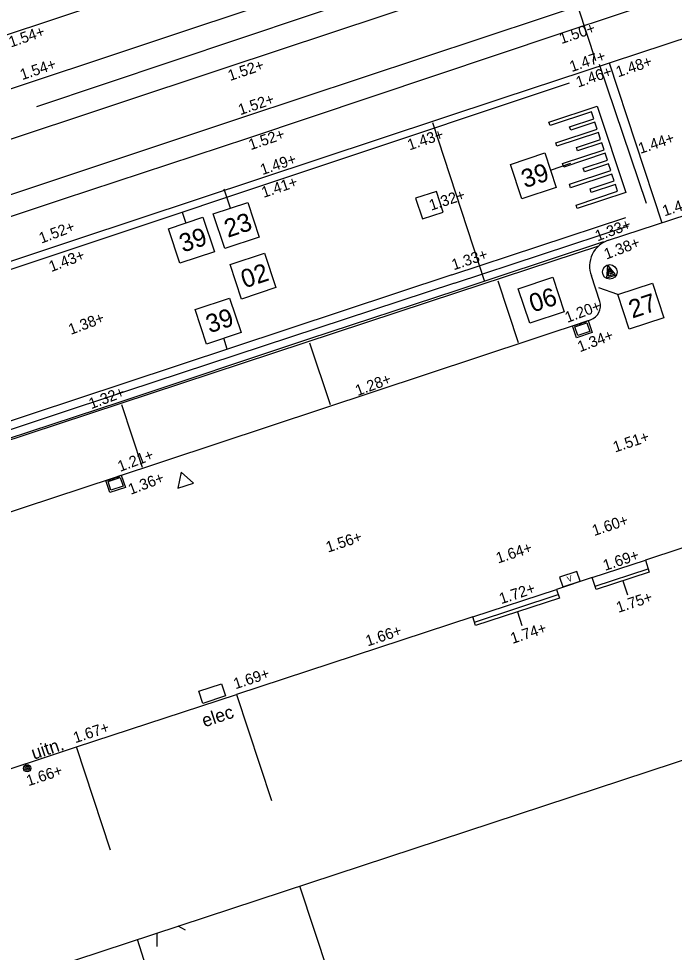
# Model space of a CAD drawing. Extents: x 122462 to 123306, y 485548 to 486417.
# Drawn here: x 122706.71 to 122724.72, y 486120.56 to 486146.23 of the extents above; entities that cross this region are included whole.
import ezdxf

# ---------------------------------------------------------------- set-up
doc = ezdxf.new("R2010")
doc.units = 0
for name, color, linetype in [('B RWS-band 115-225x250 mm specie', 7, 'Continuous'), ('B-WE-AL-WERKGRENS-G', 7, 'Continuous'), ('B-WE-IE-MEUBILAIR_ELECTRAKAST', 7, 'Continuous'), ('B-WE-KL-DATA_TELECOM_KAST-S', 7, 'Continuous'), ('B-WE-OG-HOOGTEPUNT-S', 7, 'Continuous'), ('B-WE-OG-TOPOGRAFIE_GEVELDETAIL-G', 7, 'Continuous'), ('B-WE-OG-TOPOGRAFIE_RAILS-G', 7, 'Continuous'), ('B-WE-OG-TOPOKAART-G', 7, 'Continuous'), ('B-WE-RI-HWA_KOLK-S', 7, 'Continuous'), ('B-WE-VH-KANTOPSLUITING_OPSLUITBAND_100X200-G', 7, 'Continuous'), ('B-WE-VH-MATERIAALGRENS-G', 7, 'Continuous'), ('B-WE-VH-MATERIAALGRENS_ASFALT-G', 7, 'Continuous'), ('B-WE-VW-MARKERING_LANGS_STREEP_11_010-G', 7, 'Continuous'), ('B-WE-VW-MARKERING_LANGS_STREEP_DOORGETROKKEN_010-G', 7, 'Continuous'), ('iba7-verkeersbord blauw', 7, 'Continuous'), ('Level 1', 7, 'Continuous'), ('Level 17', 7, 'Continuous'), ('Level 50', 7, 'Continuous'), ('V Hoogtelijn', 7, 'Continuous'), ('V markering 1-1 10 cm', 7, 'Continuous'), ('V markering figuratie', 7, 'Continuous'), ('V markering kanalisatiestreep', 7, 'Continuous'), ('V markering ononderbroken streep 10 cm', 7, 'Continuous'), ('V materiaalscheiding algemeen', 7, 'Continuous'), ('V meubilair trammast', 7, 'Continuous'), ('V meubilair verkeersbord', 7, 'Continuous'), ('V Rails', 7, 'Continuous'), ('V riool putdeksel', 7, 'Continuous'), ('V riool trottoirkolk', 7, 'Continuous'), ('V RWS-band 115-225x250 mm specie', 7, 'Continuous'), ('V trottoirband 180-200x250 mm specie', 7, 'Continuous'), ('V-WE-GR-BOOM-S', 7, 'Continuous'), ('X-WE-AL-TEKENBLAD-S', 7, 'Continuous')]:
    doc.layers.add(name, color=color, linetype=linetype)

msp = doc.modelspace()

# ---------------------------------------------------------------- linework, layer by layer
at = {"layer": 'B RWS-band 115-225x250 mm specie'}
msp.add_lwpolyline([(122708.301, 486140.155), (122702.829, 486138.34), (122672.345, 486128.207)], dxfattribs=at)
at = {"layer": 'B-WE-AL-WERKGRENS-G'}
msp.add_lwpolyline([(122857.632, 486078.279), (122830.484, 486160.606), (122900.937, 486183.81), (122887.855, 486222.555), (122665.445, 486149.273), (122678.196, 486110.449), (122807.072, 486152.895), (122835.324, 486068.154)], dxfattribs=at)
at = {"layer": 'B-WE-IE-MEUBILAIR_ELECTRAKAST'}
for p, q in [((122711.665, 486127.74), (122712.282, 486127.944)), ((122712.282, 486127.944), (122712.391, 486127.612)), ((122711.774, 486127.408), (122711.665, 486127.74)), ((122712.391, 486127.612), (122711.774, 486127.408))]:
    msp.add_line(p, q, dxfattribs=at)
at = {"layer": 'B-WE-KL-DATA_TELECOM_KAST-S'}
msp.add_lwpolyline([(122722.049, 486131.034), (122721.575, 486130.878), (122721.662, 486130.612), (122722.137, 486130.768)], close=True, dxfattribs=at)
at = {"layer": 'B-WE-OG-TOPOGRAFIE_GEVELDETAIL-G'}
for p, q in [((122722.551, 486130.627), (122724.007, 486131.106)), ((122723.31, 486130.772), (122723.435, 486130.392)), ((122719.232, 486129.641), (122721.534, 486130.398)), ((122720.414, 486129.925), (122720.539, 486129.544))]:
    msp.add_line(p, q, dxfattribs=at)
for points in [[(122722.472, 486130.865), (122723.929, 486131.343), (122724.038, 486131.011), (122722.581, 486130.533)], [(122719.185, 486129.783), (122721.488, 486130.539), (122721.566, 486130.303), (122719.262, 486129.547)]]:
    msp.add_lwpolyline(points, close=True, dxfattribs=at)
at = {"layer": 'B-WE-OG-TOPOGRAFIE_RAILS-G'}
for p, q in [((122670.505, 486133.859), (122714.919, 486148.627)), ((122670.96, 486132.492), (122715.373, 486147.26)), ((122671.366, 486131.239), (122712.39, 486144.878)), ((122671.82, 486129.872), (122712.845, 486143.511))]:
    msp.add_line(p, q, dxfattribs=at)
at = {"layer": 'B-WE-OG-TOPOKAART-G'}
for points in [[(122743.555, 486134.63), (122728.856, 486129.766), (122727.9, 486132.65), (122723.929, 486131.344)], [(122722.472, 486130.865), (122721.487, 486130.541)], [(122719.185, 486129.783), (122712.699, 486127.65), (122713.661, 486124.738)]]:
    msp.add_lwpolyline(points, dxfattribs=at)
at = {"layer": 'B-WE-RI-HWA_KOLK-S'}
for p, q in [((122709.106, 486133.537), (122709.533, 486133.679)), ((122709.486, 486133.663), (122709.488, 486133.658)), ((122709.533, 486133.679), (122709.644, 486133.346)), ((122709.217, 486133.205), (122709.106, 486133.537)), ((122709.154, 486133.553), (122709.155, 486133.548)), ((122709.168, 486133.542), (122709.213, 486133.556)), ((122709.213, 486133.556), (122709.244, 486133.567)), ((122709.249, 486133.584), (122709.25, 486133.579)), ((122709.272, 486133.592), (122709.274, 486133.587)), ((122709.287, 486133.581), (122709.363, 486133.606)), ((122709.367, 486133.624), (122709.369, 486133.619)), ((122709.391, 486133.631), (122709.393, 486133.627)), ((122709.405, 486133.62), (122709.481, 486133.646)), ((122709.644, 486133.346), (122709.217, 486133.205))]:
    msp.add_line(p, q, dxfattribs=at)
msp.add_lwpolyline([(122709.58, 486133.378), (122709.248, 486133.268), (122709.17, 486133.505), (122709.502, 486133.615)], close=True, dxfattribs=at)
for centre, start, end in [((122709.478, 486133.655), 288.3518, 18.3518), ((122709.165, 486133.551), 198.3518, 288.3518), ((122709.241, 486133.576), 288.3518, 18.3518), ((122709.284, 486133.59), 198.3518, 288.3518), ((122709.359, 486133.616), 288.3518, 18.3518), ((122709.402, 486133.63), 198.3518, 288.3518)]:
    msp.add_arc(centre, 0.01, start, end, dxfattribs=at)
at = {"layer": 'B-WE-VH-KANTOPSLUITING_OPSLUITBAND_100X200-G'}
msp.add_lwpolyline([(122709.232, 486123.373), (122708.306, 486126.208), (122712.699, 486127.65)], dxfattribs=at)
at = {"layer": 'B-WE-VH-MATERIAALGRENS-G'}
msp.add_lwpolyline([(122705.563, 486125.308), (122708.306, 486126.208)], dxfattribs=at)
at = {"layer": 'B-WE-VH-MATERIAALGRENS_ASFALT-G'}
for points in [[(122707.935, 486141.266), (122704.407, 486140.099), (122695.913, 486137.294), (122687.388, 486134.451), (122671.994, 486129.333)], [(122718.752, 486138.759), (122714.679, 486137.417)], [(122714.679, 486137.417), (122709.518, 486135.698)], [(122709.518, 486135.698), (122703.88, 486133.844)]]:
    msp.add_lwpolyline(points, dxfattribs=at)
at = {"layer": 'B-WE-VW-MARKERING_LANGS_STREEP_11_010-G'}
for points in [[(122709.603, 486136.203), (122680.508, 486126.571), (122673.652, 486124.285)], [(122709.675, 486135.987), (122705.415, 486134.581)]]:
    msp.add_lwpolyline(points, dxfattribs=at)
at = {"layer": 'B-WE-VW-MARKERING_LANGS_STREEP_DOORGETROKKEN_010-G'}
msp.add_line((122718.77, 486138.702), (122703.962, 486133.822), dxfattribs=at)
for points in [[(122708.366, 486139.96), (122701.962, 486137.822), (122672.4, 486127.989)], [(122720.448, 486137.317), (122719.887, 486139.018)], [(122715.279, 486135.614), (122714.714, 486137.312)], [(122710.111, 486133.893), (122709.547, 486135.61)]]:
    msp.add_lwpolyline(points, dxfattribs=at)
at = {"layer": 'iba7-verkeersbord blauw'}
for radius in [0.1, 0.06, 0.02]:
    msp.add_circle((122706.947, 486125.622), radius, dxfattribs=at)
at = {"layer": 'Level 1'}
msp.add_line((122717.763, 486112.326), (122714.439, 486122.385), dxfattribs=at)
at = {"layer": 'Level 17'}
msp.add_lwpolyline([(122717.763, 486112.326), (122718.325, 486110.665), (122719.745, 486111.152), (122722.08, 486104.1), (122721.127, 486103.775), (122718.542, 486102.895), (122715.966, 486102.018), (122709.976, 486120.916)], dxfattribs=at)
at = {"layer": 'Level 50'}
for p, q in [((122710.519, 486120.719), (122710.519, 486121.094)), ((122711.298, 486121.169), (122711.097, 486121.285))]:
    msp.add_line(p, q, dxfattribs=at)
at = {"layer": 'V Hoogtelijn'}
for points in [[(122724.392, 486140.607), (122722.948, 486145.01)], [(122718.081, 486143.372), (122719.513, 486139.002)]]:
    msp.add_lwpolyline(points, dxfattribs=at)
at = {"layer": 'V markering 1-1 10 cm'}
for points in [[(122720.205, 486152.245), (122722.56, 486145.078)], [(122718.611, 486139.186), (122723.391, 486140.768)], [(122718.685, 486138.961), (122723.467, 486140.539)], [(122718.611, 486139.186), (122709.603, 486136.203)], [(122718.685, 486138.961), (122709.675, 486135.987)]]:
    msp.add_lwpolyline(points, dxfattribs=at)
at = {"layer": 'V markering figuratie'}
for p, q in [((122712.845, 486143.511), (122860.885, 486192.728)), ((122721.28, 486143.386), (122722.608, 486143.827)), ((122722.45, 486143.669), (122721.311, 486143.291)), ((122722.512, 486143.479), (122722.45, 486143.669)), ((122722.608, 486143.827), (122723.389, 486141.452)), ((122721.848, 486143.259), (122722.512, 486143.479)), ((122721.311, 486143.291), (122721.28, 486143.386)), ((122721.468, 486142.816), (122722.606, 486143.194)), ((122721.879, 486143.164), (122721.848, 486143.259)), ((122722.543, 486143.384), (122721.879, 486143.164)), ((122722.606, 486143.194), (122722.543, 486143.384)), ((122722.638, 486143.099), (122721.499, 486142.721)), ((122722.036, 486142.689), (122722.7, 486142.909)), ((122722.7, 486142.909), (122722.638, 486143.099)), ((122721.499, 486142.721), (122721.468, 486142.816)), ((122722.067, 486142.594), (122722.036, 486142.689)), ((122722.731, 486142.814), (122722.067, 486142.594)), ((122722.794, 486142.623), (122722.731, 486142.814)), ((122721.655, 486142.246), (122722.794, 486142.623)), ((122722.825, 486142.528), (122721.687, 486142.151)), ((122722.887, 486142.338), (122722.825, 486142.528)), ((122721.687, 486142.151), (122721.655, 486142.246)), ((122722.224, 486142.118), (122722.887, 486142.338)), ((122722.255, 486142.023), (122722.224, 486142.118)), ((122722.918, 486142.243), (122722.255, 486142.023)), ((122722.981, 486142.053), (122722.918, 486142.243)), ((122721.843, 486141.676), (122722.981, 486142.053)), ((122723.012, 486141.958), (122721.875, 486141.581)), ((122723.074, 486141.769), (122723.012, 486141.958)), ((122721.875, 486141.581), (122721.843, 486141.676)), ((122722.41, 486141.549), (122723.074, 486141.769)), ((122723.105, 486141.674), (122722.441, 486141.454)), ((122723.168, 486141.484), (122723.105, 486141.674)), ((122722.029, 486141.106), (122723.168, 486141.484)), ((122723.389, 486141.452), (122722.06, 486141.011)), ((122722.441, 486141.454), (122722.41, 486141.549)), ((122722.06, 486141.011), (122722.029, 486141.106))]:
    msp.add_line(p, q, dxfattribs=at)
at = {"layer": 'V markering kanalisatiestreep'}
msp.add_line((122723.958, 486141.15), (122722.667, 486144.973), dxfattribs=at)
at = {"layer": 'V markering ononderbroken streep 10 cm'}
msp.add_line((122722.642, 486139.978), (122718.77, 486138.702), dxfattribs=at)
for points in [[(122707.209, 486143.813), (122720.226, 486148.188)], [(122721.84, 486144.458), (122708.366, 486139.96)]]:
    msp.add_lwpolyline(points, dxfattribs=at)
at = {"layer": 'V materiaalscheiding algemeen'}
for points in [[(122780.156, 486165.287), (122764.259, 486160.016), (122760.446, 486158.724), (122755.663, 486157.161), (122747.256, 486154.337), (122738.577, 486151.45), (122730.117, 486148.653), (122721.549, 486145.803), (122712.998, 486142.94), (122707.935, 486141.266)], [(122722.779, 486140.093), (122719.853, 486139.122)], [(122719.853, 486139.122), (122718.752, 486138.759)]]:
    msp.add_lwpolyline(points, dxfattribs=at)
at = {"layer": 'V meubilair trammast'}
msp.add_lwpolyline([(122711.089, 486133.32), (122711.516, 486133.462), (122711.18, 486133.761)], close=True, dxfattribs=at)
at = {"layer": 'V meubilair verkeersbord'}
msp.add_lwpolyline([(122723.114, 486139.176), (122722.875, 486139.097), (122722.894, 486139.444), (122723.092, 486139.209), (122722.916, 486139.151), (122722.921, 486139.363), (122723.024, 486139.229), (122722.959, 486139.207), (122722.958, 486139.249), (122722.944, 486139.297)], dxfattribs=at)
msp.add_circle((122722.952, 486139.268), 0.2, dxfattribs=at)
at = {"layer": 'V Rails'}
msp.add_line((122712.39, 486144.878), (122860.43, 486194.095), dxfattribs=at)
at = {"layer": 'V riool putdeksel'}
msp.add_lwpolyline([(122717.807, 486140.725), (122718.376, 486140.914), (122718.187, 486141.483), (122717.618, 486141.294)], close=True, dxfattribs=at)
at = {"layer": 'V riool trottoirkolk'}
for p, q in [((122721.928, 486137.79), (122722.355, 486137.932)), ((122722.038, 486137.458), (122721.928, 486137.79)), ((122721.975, 486137.806), (122721.977, 486137.801)), ((122721.989, 486137.795), (122722.034, 486137.81)), ((122722.034, 486137.81), (122722.065, 486137.82)), ((122722.07, 486137.838), (122722.072, 486137.833)), ((122722.094, 486137.845), (122722.095, 486137.841)), ((122722.108, 486137.834), (122722.184, 486137.859)), ((122722.189, 486137.877), (122722.19, 486137.872)), ((122722.212, 486137.885), (122722.214, 486137.88)), ((122722.227, 486137.874), (122722.303, 486137.899)), ((122722.307, 486137.916), (122722.309, 486137.911)), ((122722.355, 486137.932), (122722.465, 486137.6)), ((122722.465, 486137.6), (122722.038, 486137.458))]:
    msp.add_line(p, q, dxfattribs=at)
msp.add_lwpolyline([(122722.402, 486137.631), (122722.07, 486137.521), (122721.991, 486137.759), (122722.323, 486137.869)], close=True, dxfattribs=at)
for centre, start, end in [((122721.986, 486137.804), 198.3518, 288.3518), ((122722.062, 486137.83), 288.3518, 18.3518), ((122722.105, 486137.844), 198.3518, 288.3518), ((122722.181, 486137.869), 288.3518, 18.3518), ((122722.223, 486137.883), 198.3518, 288.3518), ((122722.299, 486137.908), 288.3518, 18.3518)]:
    msp.add_arc(centre, 0.01, start, end, dxfattribs=at)
at = {"layer": 'V RWS-band 115-225x250 mm specie'}
msp.add_lwpolyline([(122788.059, 486166.632), (122787.124, 486166.306), (122785.206, 486165.623), (122777.128, 486162.968), (122760.015, 486157.342), (122740.955, 486150.951), (122719.987, 486144.031), (122708.301, 486140.155)], dxfattribs=at)
at = {"layer": 'V trottoirband 180-200x250 mm specie'}
for points in [[(122722.92, 486140.139), (122732.01, 486143.108)], [(122722.675, 486138.458), (122722.445, 486139.156)], [(122719.352, 486136.936), (122722.421, 486137.954)]]:
    msp.add_lwpolyline(points, dxfattribs=at)
for centre, radius, start, end in [((122723.15, 486139.422), 0.753, 107.7676, 200.6514), ((122722.295, 486138.333), 0.4, 288.3518, 18.2207)]:
    msp.add_arc(centre, radius, start, end, dxfattribs=at)
at = {"layer": 'V-WE-GR-BOOM-S'}
msp.add_lwpolyline([(122705.227, 486132.261), (122709.32, 486133.608), (122719.352, 486136.936)], dxfattribs=at)
at = {"layer": 'X-WE-AL-TEKENBLAD-S'}
for p, q in [((122721.326, 486142.063), (122721.881, 486142.26)), ((122712.535, 486141.019), (122712.362, 486141.543)), ((122711.202, 486140.907), (122711.301, 486140.612)), ((122723.171, 486138.644), (122722.648, 486138.827)), ((122712.445, 486137.144), (122712.346, 486137.443))]:
    msp.add_line(p, q, dxfattribs=at)
for points in [[(122720.22, 486142.224), (122721.17, 486142.538), (122721.483, 486141.588), (122720.533, 486141.275)], [(122712.06, 486140.863), (122713.01, 486141.176), (122713.323, 486140.226), (122712.374, 486139.913)], [(122710.826, 486140.455), (122711.775, 486140.769), (122712.089, 486139.819), (122711.139, 486139.506)], [(122712.519, 486139.472), (122713.469, 486139.785), (122713.782, 486138.836), (122712.832, 486138.522)], [(122720.439, 486138.807), (122721.389, 486139.12), (122721.702, 486138.17), (122720.752, 486137.857)], [(122723.171, 486138.644), (122724.121, 486138.957), (122724.434, 486138.007), (122723.484, 486137.694)], [(122711.558, 486138.236), (122712.508, 486138.549), (122712.821, 486137.6), (122711.871, 486137.286)]]:
    msp.add_lwpolyline(points, close=True, dxfattribs=at)

# ---------------------------------------------------------------- texts
at = {"layer": 'B-WE-IE-MEUBILAIR_ELECTRAKAST'}
msp.add_text('elec', height=0.36, rotation=18.2128, dxfattribs=at).set_placement((122711.815, 486126.747))
at = {"layer": 'B-WE-KL-DATA_TELECOM_KAST-S'}
msp.add_text('V', height=0.16, rotation=18.2074, dxfattribs=at).set_placement((122721.807, 486130.736))
at = {"layer": 'B-WE-OG-HOOGTEPUNT-S'}
for s, rotation, p in [('1.50+', 18.5941, (122721.621, 486145.529)), ('1.54+', 18.5941, (122706.497, 486145.435)), ('1.47+', 18.5941, (122721.905, 486144.76)), ('1.54+', 18.5941, (122706.808, 486144.538)), ('1.52+', 18.5941, (122712.519, 486144.514)), ('1.48+', 18.3738, (122723.179, 486144.616)), ('1.46+', 18.5941, (122722.081, 486144.334)), ('1.52+', 18.5941, (122712.802, 486143.575)), ('1.52+', 18.5941, (122713.087, 486142.613)), ('1.43+', 18.3738, (122717.45, 486142.608)), ('1.44+', 18.3738, (122723.792, 486142.51)), ('1.49+', 18.5941, (122713.408, 486141.927)), ('1.41+', 18.5941, (122713.442, 486141.301)), ('1.32+', 18.3738, (122718.045, 486140.948)), ('1.41+', 18.3738, (122724.455, 486140.792)), ('1.52+', 20.5818, (122707.336, 486140.043)), ('1.33+', 20.5818, (122722.614, 486140.105)), ('1.38+', 20.5818, (122722.859, 486139.605)), ('1.43+', 20.5818, (122707.609, 486139.262)), ('1.33+', 18.3738, (122718.665, 486139.312)), ('1.20+', 20.5818, (122721.786, 486137.864)), ('1.38+', 20.5818, (122708.146, 486137.534)), ('1.34+', 20.5818, (122722.132, 486137.058)), ('1.28+', 20.5818, (122716.026, 486135.853)), ('1.32+', 20.5818, (122708.706, 486135.492)), ('1.51+', 18.2074, (122723.098, 486134.302)), ('1.21+', 20.5818, (122709.499, 486133.768)), ('1.36+', 20.5818, (122709.788, 486133.137)), ('1.60+', 18.2074, (122722.523, 486132.006)), ('1.56+', 18.2074, (122715.21, 486131.55)), ('1.64+', 18.2074, (122719.883, 486131.25)), ('1.69+', 18.2074, (122722.822, 486131.048)), ('1.72+', 18.2074, (122719.969, 486130.132)), ('1.75+', 18.2074, (122723.187, 486129.893)), ('1.74+', 18.2074, (122720.28, 486129.041)), ('1.66+', 18.2074, (122716.301, 486128.972)), ('1.69+', 18.2074, (122712.671, 486127.793)), ('1.67+', 18.2074, (122708.269, 486126.311)), ('1.66+', 18.2074, (122706.981, 486125.128))]:
    msp.add_text(s, height=0.3, rotation=rotation, dxfattribs=at).set_placement(p)
at = {"layer": 'iba7-verkeersbord blauw'}
msp.add_text('uitn.', height=0.36, rotation=18.2074, dxfattribs=at).set_placement((122707.128, 486125.855))
at = {"layer": 'X-WE-AL-TEKENBLAD-S'}
for s, p in [('39', (122720.618, 486141.566)), ('23', (122712.458, 486140.204)), ('39', (122711.224, 486139.797)), ('02', (122712.917, 486138.813)), ('06', (122720.837, 486138.148)), ('27', (122723.57, 486137.985)), ('39', (122711.956, 486137.578))]:
    msp.add_text(s, height=0.5, rotation=18.2603, dxfattribs=at).set_placement(p)

doc.saveas('drawing.dxf')
